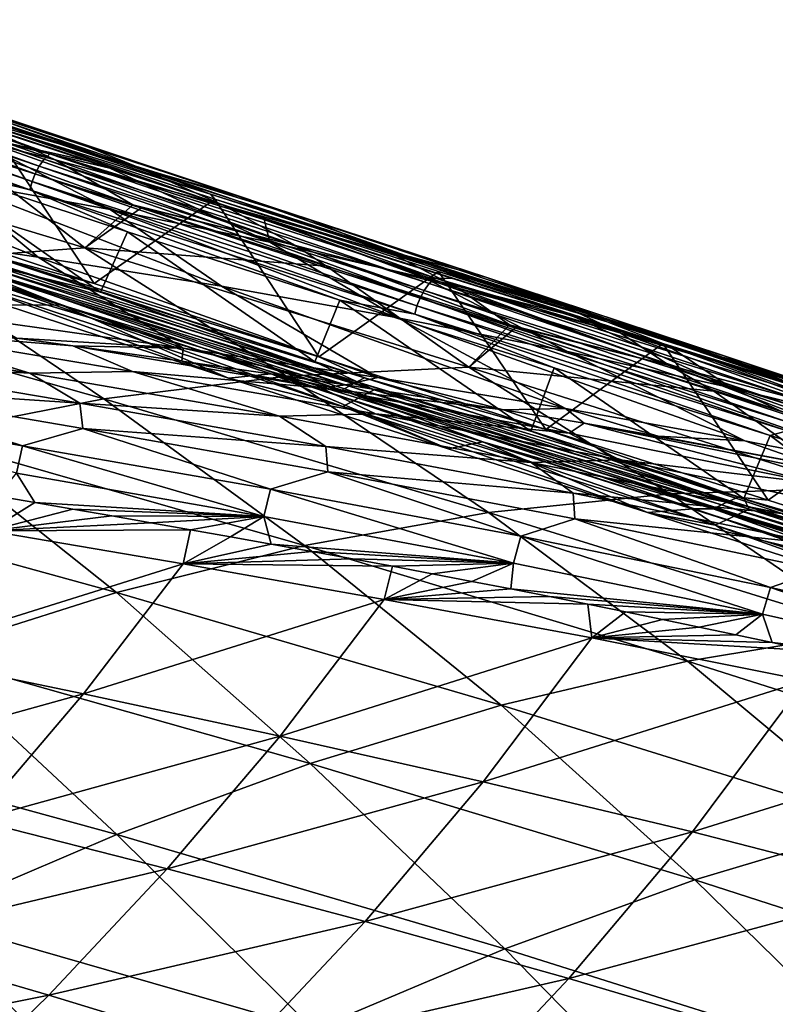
# Model space of a CAD drawing. Header units: metres. Extents: x -90 to 304, y -90 to 74.
# Tile 564 of 570: x 269.8 to 275.68, y 24.51 to 32.17. Entities that reach past the tile are written whole.
import ezdxf

# ---------------------------------------------------------------- set-up
doc = ezdxf.new("R2010")
doc.units = ezdxf.units.M
doc.layers.add('solid_21662050_350', color=7, linetype='CONTINUOUS')

msp = doc.modelspace()

# ---------------------------------------------------------------- linework, layer by layer
at = {"layer": 'solid_21662050_350'}
for points in [[(266.907898, 32.12635, 130.976715), (266.871704, 32.072079, 131.02092), (269.948456, 31.0294, 132.363159)], [(269.986725, 31.083405, 132.320374), (266.9487, 32.169498, 130.911194), (266.907898, 32.12635, 130.976715)], [(269.986725, 31.083405, 132.320374), (266.907898, 32.12635, 130.976715), (269.948456, 31.0294, 132.363159)], [(266.9487, 32.169498, 130.911194), (270.031128, 31.125956, 132.256836), (268.9104, 31.535658, 131.640472)], [(269.986725, 31.083405, 132.320374), (270.031128, 31.125956, 132.256836), (266.9487, 32.169498, 130.911194)], [(266.871704, 32.072079, 131.02092), (266.841797, 32.012688, 131.044662), (269.917908, 30.969995, 132.386063)], [(269.948456, 31.0294, 132.363159), (266.871704, 32.072079, 131.02092), (269.917908, 30.969995, 132.386063)], [(266.841797, 32.012688, 131.044662), (266.817444, 31.952095, 131.053268), (269.893951, 30.909189, 132.394226)], [(269.917908, 30.969995, 132.386063), (266.841797, 32.012688, 131.044662), (269.893951, 30.909189, 132.394226)], [(270.198883, 31.231365, 135.242249), (269.251617, 31.533186, 133.556625), (267.981842, 31.967731, 133.83876)], [(268.890808, 31.648407, 135.604324), (270.198883, 31.231365, 135.242249), (267.981842, 31.967731, 133.83876)], [(266.817444, 31.952095, 131.053268), (266.797272, 31.888258, 131.048477), (269.875092, 30.844955, 132.389389)], [(269.875092, 30.844955, 132.389389), (266.797272, 31.888258, 131.048477), (268.969269, 31.069529, 131.952133)], [(269.893951, 30.909189, 132.394226), (266.817444, 31.952095, 131.053268), (269.875092, 30.844955, 132.389389)], [(270.073486, 31.079142, 139.448166), (269.331726, 31.42882, 137.546249), (267.964264, 31.806786, 137.977859)], [(268.765808, 31.414629, 139.924576), (270.073486, 31.079142, 139.448166), (267.964264, 31.806786, 137.977859)], [(268.092926, 31.869358, 132.038223), (271.282013, 30.811493, 133.555344), (269.562378, 31.348734, 132.640549)], [(271.029297, 30.909193, 133.507446), (271.282013, 30.811493, 133.555344), (268.092926, 31.869358, 132.038223)], [(270.518829, 31.076529, 133.248428), (271.029297, 30.909193, 133.507446), (268.092926, 31.869358, 132.038223)], [(269.604095, 31.378691, 132.803146), (270.518829, 31.076529, 133.248428), (268.092926, 31.869358, 132.038223)], [(270.698578, 31.029499, 137.099655), (270.198883, 31.231365, 135.242249), (268.890808, 31.648407, 135.604324)], [(269.331726, 31.42882, 137.546249), (270.698578, 31.029499, 137.099655), (268.890808, 31.648407, 135.604324)], [(270.500214, 30.693321, 130.069275), (268.138611, 31.536095, 129.261169), (269.341064, 31.287775, 130.769272)], [(270.500214, 30.693321, 130.069275), (269.207825, 30.927254, 128.676468), (268.138611, 31.536095, 129.261169)], [(272.112, 30.486263, 133.213654), (268.998718, 31.511202, 131.580933), (268.9104, 31.535658, 131.640472)], [(270.031128, 31.125956, 132.256836), (272.112, 30.486263, 133.213654), (268.9104, 31.535658, 131.640472)], [(270.324951, 31.070475, 132.198395), (269.341064, 31.287775, 130.769272), (268.998718, 31.511202, 131.580933)], [(272.112, 30.486263, 133.213654), (270.324951, 31.070475, 132.198395), (268.998718, 31.511202, 131.580933)], [(269.251617, 31.533186, 133.556625), (270.518829, 31.076529, 133.248428), (269.604095, 31.378691, 132.803146)], [(271.506134, 30.792572, 134.868973), (270.518829, 31.076529, 133.248428), (269.251617, 31.533186, 133.556625)], [(270.198883, 31.231365, 135.242249), (271.506134, 30.792572, 134.868973), (269.251617, 31.533186, 133.556625)], [(271.379791, 30.725674, 138.956467), (270.698578, 31.029499, 137.099655), (269.331726, 31.42882, 137.546249)], [(270.073486, 31.079142, 139.448166), (271.379791, 30.725674, 138.956467), (269.331726, 31.42882, 137.546249)], [(269.562378, 31.348734, 132.640549), (270.377106, 30.115837, 132.687271), (268.598389, 30.70842, 131.85199)], [(268.765808, 31.414629, 139.924576), (269.328064, 31.152979, 141.002304), (270.677704, 30.728796, 141.451172)], [(268.765808, 31.414629, 139.924576), (270.677704, 30.728796, 141.451172), (270.073486, 31.079142, 139.448166)], [(269.562378, 31.348734, 132.640549), (271.315369, 30.772295, 133.510742), (270.377106, 30.115837, 132.687271)], [(271.282013, 30.811493, 133.555344), (271.315369, 30.772295, 133.510742), (269.562378, 31.348734, 132.640549)], [(269.328064, 31.152979, 141.002304), (267.291229, 31.303011, 144.489273), (270.302887, 30.392679, 145.493958)], [(268.869019, 30.286661, 149.089645), (270.302887, 30.392679, 145.493958), (267.291229, 31.303011, 144.489273)], [(270.324951, 31.070475, 132.198395), (270.499084, 31.013338, 132.283264), (269.341064, 31.287775, 130.769272)], [(271.744995, 30.437952, 131.464432), (269.341064, 31.287775, 130.769272), (270.499084, 31.013338, 132.283264)], [(271.744995, 30.437952, 131.464432), (270.500214, 30.693321, 130.069275), (269.341064, 31.287775, 130.769272)], [(272.063751, 30.608339, 136.639023), (271.506134, 30.792572, 134.868973), (270.198883, 31.231365, 135.242249)], [(270.698578, 31.029499, 137.099655), (272.063751, 30.608339, 136.639023), (270.198883, 31.231365, 135.242249)], [(267.876831, 31.142378, 127.276306), (269.941589, 30.322025, 127.885551), (268.482025, 30.536722, 126.532578)], [(269.207825, 30.927254, 128.676468), (269.941589, 30.322025, 127.885551), (267.876831, 31.142378, 127.276306)], [(270.677704, 30.728796, 141.451172), (269.328064, 31.152979, 141.002304), (270.302887, 30.392679, 145.493958)], [(272.984863, 30.115679, 133.885117), (270.031128, 31.125956, 132.256836), (269.986725, 31.083405, 132.320374)], [(270.031128, 31.125956, 132.256836), (273.032806, 30.157537, 133.82373), (272.112, 30.486263, 133.213654)], [(272.984863, 30.115679, 133.885117), (273.032806, 30.157537, 133.82373), (270.031128, 31.125956, 132.256836)], [(268.969269, 31.069529, 131.952133), (268.730469, 30.611967, 131.651138), (270.426514, 30.048529, 132.448044)], [(268.969269, 31.069529, 131.952133), (270.426514, 30.048529, 132.448044), (270.635406, 30.518251, 132.745514)], [(269.875092, 30.844955, 132.389389), (268.969269, 31.069529, 131.952133), (270.635406, 30.518251, 132.745514)], [(269.986725, 31.083405, 132.320374), (269.948456, 31.0294, 132.363159), (272.944519, 30.062035, 133.926422)], [(272.984863, 30.115679, 133.885117), (269.986725, 31.083405, 132.320374), (272.944519, 30.062035, 133.926422)], [(271.945068, 30.41256, 140.917267), (270.073486, 31.079142, 139.448166), (270.677704, 30.728796, 141.451172)], [(271.945068, 30.41256, 140.917267), (271.379791, 30.725674, 138.956467), (270.073486, 31.079142, 139.448166)], [(272.112, 30.486263, 133.213654), (270.499084, 31.013338, 132.283264), (270.324951, 31.070475, 132.198395)], [(270.518829, 31.076529, 133.248428), (272.800262, 30.33473, 134.46608), (271.029297, 30.909193, 133.507446)], [(271.506134, 30.792572, 134.868973), (272.800262, 30.33473, 134.46608), (270.518829, 31.076529, 133.248428)], [(269.917908, 30.969995, 132.386063), (269.893951, 30.909189, 132.394226), (272.889557, 29.941746, 133.95639)], [(269.948456, 31.0294, 132.363159), (269.917908, 30.969995, 132.386063), (272.913269, 30.002693, 133.948517)], [(272.913269, 30.002693, 133.948517), (269.917908, 30.969995, 132.386063), (272.889557, 29.941746, 133.95639)], [(272.944519, 30.062035, 133.926422), (269.948456, 31.0294, 132.363159), (272.913269, 30.002693, 133.948517)], [(271.744995, 30.437952, 131.464432), (270.499084, 31.013338, 132.283264), (271.697754, 30.624384, 132.891586)], [(272.112, 30.486263, 133.213654), (271.697754, 30.624384, 132.891586), (270.499084, 31.013338, 132.283264)], [(272.683685, 30.353798, 138.450485), (272.063751, 30.608339, 136.639023), (270.698578, 31.029499, 137.099655)], [(271.379791, 30.725674, 138.956467), (272.683685, 30.353798, 138.450485), (270.698578, 31.029499, 137.099655)], [(269.207825, 30.927254, 128.676468), (271.368103, 30.093973, 129.210236), (269.941589, 30.322025, 127.885551)], [(270.500214, 30.693321, 130.069275), (271.368103, 30.093973, 129.210236), (269.207825, 30.927254, 128.676468)], [(269.893951, 30.909189, 132.394226), (269.875092, 30.844955, 132.389389), (272.871826, 29.877176, 133.951675)], [(272.889557, 29.941746, 133.95639), (269.893951, 30.909189, 132.394226), (272.871826, 29.877176, 133.951675)], [(271.029297, 30.909193, 133.507446), (272.53894, 30.418993, 134.31868), (271.282013, 30.811493, 133.555344)], [(271.029297, 30.909193, 133.507446), (272.800262, 30.33473, 134.46608), (272.53894, 30.418993, 134.31868)], [(269.875092, 30.844955, 132.389389), (270.635406, 30.518251, 132.745514), (272.288574, 29.985548, 133.611526)], [(272.871826, 29.877176, 133.951675), (269.875092, 30.844955, 132.389389), (272.288574, 29.985548, 133.611526)], [(271.282013, 30.811493, 133.555344), (274.369324, 29.817064, 135.309006), (271.315369, 30.772295, 133.510742)], [(274.208771, 29.882355, 135.296936), (274.369324, 29.817064, 135.309006), (271.282013, 30.811493, 133.555344)], [(272.800262, 30.33473, 134.46608), (274.208771, 29.882355, 135.296936), (271.282013, 30.811493, 133.555344)], [(272.53894, 30.418993, 134.31868), (272.800262, 30.33473, 134.46608), (271.282013, 30.811493, 133.555344)], [(271.315369, 30.772295, 133.510742), (272.125336, 29.546179, 133.595779), (270.377106, 30.115837, 132.687271)], [(271.315369, 30.772295, 133.510742), (273.057312, 30.2087, 134.463303), (272.125336, 29.546179, 133.595779)], [(274.369324, 29.817064, 135.309006), (273.057312, 30.2087, 134.463303), (271.315369, 30.772295, 133.510742)], [(273.426117, 30.164858, 136.165359), (272.800262, 30.33473, 134.46608), (271.506134, 30.792572, 134.868973)], [(272.063751, 30.608339, 136.639023), (273.426117, 30.164858, 136.165359), (271.506134, 30.792572, 134.868973)], [(269.552185, 30.338776, 132.404526), (268.598389, 30.70842, 131.85199), (270.377106, 30.115837, 132.687271)], [(270.748016, 30.706589, 141.474503), (270.677704, 30.728796, 141.451172), (270.302887, 30.392679, 145.493958)], [(272.185333, 30.250122, 141.950836), (270.748016, 30.706589, 141.474503), (270.302887, 30.392679, 145.493958)], [(270.500214, 30.693321, 130.069275), (272.741394, 29.84901, 130.521118), (271.368103, 30.093973, 129.210236)], [(271.744995, 30.437952, 131.464432), (272.741394, 29.84901, 130.521118), (270.500214, 30.693321, 130.069275)], [(271.945068, 30.41256, 140.917267), (270.677704, 30.728796, 141.451172), (270.748016, 30.706589, 141.474503)], [(271.945068, 30.41256, 140.917267), (270.748016, 30.706589, 141.474503), (272.185333, 30.250122, 141.950836)], [(273.209839, 30.080397, 140.36702), (272.683685, 30.353798, 138.450485), (271.379791, 30.725674, 138.956467)], [(271.945068, 30.41256, 140.917267), (273.209839, 30.080397, 140.36702), (271.379791, 30.725674, 138.956467)], [(269.609802, 30.249531, 132.21225), (270.426514, 30.048529, 132.448044), (268.730469, 30.611967, 131.651138)], [(272.947784, 30.160673, 132.864655), (271.744995, 30.437952, 131.464432), (271.697754, 30.624384, 132.891586)], [(273.175232, 30.154102, 133.700607), (272.947784, 30.160673, 132.864655), (271.697754, 30.624384, 132.891586)], [(272.112, 30.486263, 133.213654), (273.175232, 30.154102, 133.700607), (271.697754, 30.624384, 132.891586)], [(273.984192, 29.963097, 137.931137), (273.426117, 30.164858, 136.165359), (272.063751, 30.608339, 136.639023)], [(272.683685, 30.353798, 138.450485), (273.984192, 29.963097, 137.931137), (272.063751, 30.608339, 136.639023)], [(268.450134, 30.505571, 132.36055), (270.11618, 29.94875, 133.14505), (269.685333, 29.948658, 132.88324)], [(269.390106, 30.240158, 132.678406), (270.11618, 29.94875, 133.14505), (268.450134, 30.505571, 132.36055)], [(271.069855, 29.611418, 127.56916), (268.482025, 30.536722, 126.532578), (269.941589, 30.322025, 127.885551)], [(271.069855, 29.611418, 127.56916), (269.521759, 29.83102, 126.295265), (268.482025, 30.536722, 126.532578)], [(270.635406, 30.518251, 132.745514), (270.426514, 30.048529, 132.448044), (272.093475, 29.506264, 133.31015)], [(270.635406, 30.518251, 132.745514), (272.093475, 29.506264, 133.31015), (272.288574, 29.985548, 133.611526)], [(271.744995, 30.437952, 131.464432), (274.061401, 29.585678, 131.825348), (272.741394, 29.84901, 130.521118)], [(272.947784, 30.160673, 132.864655), (274.061401, 29.585678, 131.825348), (271.744995, 30.437952, 131.464432)], [(275.211182, 29.510529, 135.025467), (273.175232, 30.154102, 133.700607), (272.112, 30.486263, 133.213654)], [(273.032806, 30.157537, 133.82373), (275.211182, 29.510529, 135.025467), (272.112, 30.486263, 133.213654)], [(271.872742, 29.395493, 150.074066), (270.302887, 30.392679, 145.493958), (268.869019, 30.286661, 149.089645)], [(272.185333, 30.250122, 141.950836), (270.302887, 30.392679, 145.493958), (273.294098, 29.464142, 146.473648)], [(271.872742, 29.395493, 150.074066), (273.294098, 29.464142, 146.473648), (270.302887, 30.392679, 145.493958)], [(271.945068, 30.41256, 140.917267), (272.185333, 30.250122, 141.950836), (273.608887, 29.793795, 142.421295)], [(271.945068, 30.41256, 140.917267), (273.608887, 29.793795, 142.421295), (273.209839, 30.080397, 140.36702)], [(274.470612, 29.731894, 139.802841), (273.984192, 29.963097, 137.931137), (272.683685, 30.353798, 138.450485)], [(273.209839, 30.080397, 140.36702), (274.470612, 29.731894, 139.802841), (272.683685, 30.353798, 138.450485)], [(268.869019, 30.286661, 149.089645), (267.435028, 30.072119, 152.641861), (270.450836, 29.219227, 153.636765)], [(271.872742, 29.395493, 150.074066), (268.869019, 30.286661, 149.089645), (270.450836, 29.219227, 153.636765)], [(269.444122, 30.273029, 132.587112), (269.498138, 30.305902, 132.495819), (272.422119, 29.349415, 134.000229)], [(269.498138, 30.305902, 132.495819), (269.552185, 30.338776, 132.404526), (272.481567, 29.381199, 133.911942)], [(272.422119, 29.349415, 134.000229), (269.498138, 30.305902, 132.495819), (272.481567, 29.381199, 133.911942)], [(269.552185, 30.338776, 132.404526), (270.377106, 30.115837, 132.687271), (272.125336, 29.546179, 133.595779)], [(272.481567, 29.381199, 133.911942), (269.552185, 30.338776, 132.404526), (272.125336, 29.546179, 133.595779)], [(272.585266, 29.383394, 128.799393), (269.941589, 30.322025, 127.885551), (271.368103, 30.093973, 129.210236)], [(272.585266, 29.383394, 128.799393), (271.069855, 29.611418, 127.56916), (269.941589, 30.322025, 127.885551)], [(272.800262, 30.33473, 134.46608), (274.751556, 29.708397, 135.633865), (274.208771, 29.882355, 135.296936)], [(273.426117, 30.164858, 136.165359), (274.751556, 29.708397, 135.633865), (272.800262, 30.33473, 134.46608)], [(272.362701, 29.317631, 134.088501), (269.390106, 30.240158, 132.678406), (269.444122, 30.273029, 132.587112)], [(269.390106, 30.240158, 132.678406), (272.303284, 29.285847, 134.176773), (270.11618, 29.94875, 133.14505)], [(272.362701, 29.317631, 134.088501), (272.303284, 29.285847, 134.176773), (269.390106, 30.240158, 132.678406)], [(272.362701, 29.317631, 134.088501), (269.444122, 30.273029, 132.587112), (272.422119, 29.349415, 134.000229)], [(269.463165, 30.160269, 132.460129), (272.394012, 29.202591, 133.967102), (269.536499, 30.204893, 132.336197)], [(269.536499, 30.204893, 132.336197), (272.555298, 29.288902, 133.727402), (269.609802, 30.249531, 132.21225)], [(269.536499, 30.204893, 132.336197), (272.47467, 29.245739, 133.84726), (272.555298, 29.288902, 133.727402)], [(272.394012, 29.202591, 133.967102), (272.47467, 29.245739, 133.84726), (269.536499, 30.204893, 132.336197)], [(269.609802, 30.249531, 132.21225), (272.555298, 29.288902, 133.727402), (270.426514, 30.048529, 132.448044)], [(273.057312, 30.2087, 134.463303), (273.892609, 28.980667, 134.60675), (272.125336, 29.546179, 133.595779)], [(273.608887, 29.793795, 142.421295), (272.185333, 30.250122, 141.950836), (273.294098, 29.464142, 146.473648)], [(273.057312, 30.2087, 134.463303), (274.802032, 29.649168, 135.509201), (273.892609, 28.980667, 134.60675)], [(274.369324, 29.817064, 135.309006), (274.802032, 29.649168, 135.509201), (273.057312, 30.2087, 134.463303)], [(269.463165, 30.160269, 132.460129), (269.389771, 30.115658, 132.584045), (272.313324, 29.159456, 134.086914)], [(269.463165, 30.160269, 132.460129), (272.313324, 29.159456, 134.086914), (272.394012, 29.202591, 133.967102)], [(272.947784, 30.160673, 132.864655), (275.334381, 29.303188, 133.127731), (274.061401, 29.585678, 131.825348)], [(274.083984, 29.868597, 134.231827), (275.334381, 29.303188, 133.127731), (272.947784, 30.160673, 132.864655)], [(273.175232, 30.154102, 133.700607), (274.083984, 29.868597, 134.231827), (272.947784, 30.160673, 132.864655)], [(275.885925, 29.206465, 135.658569), (273.032806, 30.157537, 133.82373), (272.984863, 30.115679, 133.885117)], [(273.032806, 30.157537, 133.82373), (275.937439, 29.247511, 135.599564), (275.211182, 29.510529, 135.025467)], [(275.885925, 29.206465, 135.658569), (275.937439, 29.247511, 135.599564), (273.032806, 30.157537, 133.82373)], [(275.211182, 29.510529, 135.025467), (274.083984, 29.868597, 134.231827), (273.175232, 30.154102, 133.700607)], [(275.280243, 29.553144, 137.399429), (274.751556, 29.708397, 135.633865), (273.426117, 30.164858, 136.165359)], [(273.984192, 29.963097, 137.931137), (275.280243, 29.553144, 137.399429), (273.426117, 30.164858, 136.165359)], [(270.450836, 29.219227, 153.636765), (267.435028, 30.072119, 152.641861), (269.009949, 28.934303, 157.208267)], [(271.420959, 29.379251, 133.76387), (272.313324, 29.159456, 134.086914), (269.389771, 30.115658, 132.584045)], [(269.685333, 29.948658, 132.88324), (271.420959, 29.379251, 133.76387), (269.389771, 30.115658, 132.584045)], [(272.555298, 29.288902, 133.727402), (272.093475, 29.506264, 133.31015), (270.426514, 30.048529, 132.448044)], [(274.044403, 29.143965, 130.000656), (271.368103, 30.093973, 129.210236), (272.741394, 29.84901, 130.521118)], [(274.044403, 29.143965, 130.000656), (272.585266, 29.383394, 128.799393), (271.368103, 30.093973, 129.210236)], [(272.944519, 30.062035, 133.926422), (272.913269, 30.002693, 133.948517), (275.810974, 29.094221, 135.719345)], [(272.984863, 30.115679, 133.885117), (272.944519, 30.062035, 133.926422), (275.843292, 29.153332, 135.698212)], [(275.843292, 29.153332, 135.698212), (272.944519, 30.062035, 133.926422), (275.810974, 29.094221, 135.719345)], [(275.885925, 29.206465, 135.658569), (272.984863, 30.115679, 133.885117), (275.843292, 29.153332, 135.698212)], [(274.856384, 29.477968, 141.810486), (273.209839, 30.080397, 140.36702), (273.608887, 29.793795, 142.421295)], [(274.856384, 29.477968, 141.810486), (274.470612, 29.731894, 139.802841), (273.209839, 30.080397, 140.36702)], [(272.288574, 29.985548, 133.611526), (272.093475, 29.506264, 133.31015), (273.776337, 28.967508, 134.264236)], [(272.288574, 29.985548, 133.611526), (273.776337, 28.967508, 134.264236), (273.957092, 29.458879, 134.569489)], [(272.871826, 29.877176, 133.951675), (272.288574, 29.985548, 133.611526), (273.957092, 29.458879, 134.569489)], [(272.913269, 30.002693, 133.948517), (272.889557, 29.941746, 133.95639), (275.787048, 29.033298, 135.726776)], [(275.810974, 29.094221, 135.719345), (272.913269, 30.002693, 133.948517), (275.787048, 29.033298, 135.726776)], [(270.11618, 29.94875, 133.14505), (271.420959, 29.379251, 133.76387), (269.685333, 29.948658, 132.88324)], [(270.11618, 29.94875, 133.14505), (271.754578, 29.412762, 133.994247), (271.420959, 29.379251, 133.76387)], [(272.303284, 29.285847, 134.176773), (271.754578, 29.412762, 133.994247), (270.11618, 29.94875, 133.14505)], [(272.889557, 29.941746, 133.95639), (272.871826, 29.877176, 133.951675), (275.769897, 28.968573, 135.722092)], [(275.787048, 29.033298, 135.726776), (272.889557, 29.941746, 133.95639), (275.769897, 28.968573, 135.722092)], [(275.72644, 29.366665, 139.225677), (275.280243, 29.553144, 137.399429), (273.984192, 29.963097, 137.931137)], [(274.470612, 29.731894, 139.802841), (275.72644, 29.366665, 139.225677), (273.984192, 29.963097, 137.931137)], [(269.774933, 29.691216, 126.310196), (269.521759, 29.83102, 126.295265), (271.069855, 29.611418, 127.56916)], [(275.442444, 28.891251, 131.182831), (272.741394, 29.84901, 130.521118), (274.061401, 29.585678, 131.825348)], [(275.442444, 28.891251, 131.182831), (274.044403, 29.143965, 130.000656), (272.741394, 29.84901, 130.521118)], [(272.871826, 29.877176, 133.951675), (273.957092, 29.458879, 134.569489), (275.639374, 28.932814, 135.622177)], [(275.769897, 28.968573, 135.722092), (272.871826, 29.877176, 133.951675), (275.639374, 28.932814, 135.622177)], [(274.847656, 29.629971, 134.698166), (275.334381, 29.303188, 133.127731), (274.083984, 29.868597, 134.231827)], [(275.211182, 29.510529, 135.025467), (274.847656, 29.629971, 134.698166), (274.083984, 29.868597, 134.231827)], [(274.208771, 29.882355, 135.296936), (274.751556, 29.708397, 135.633865), (274.369324, 29.817064, 135.309006)], [(274.369324, 29.817064, 135.309006), (277.337463, 28.862532, 137.279617), (274.802032, 29.649168, 135.509201)], [(276.531891, 29.135733, 136.805573), (277.337463, 28.862532, 137.279617), (274.369324, 29.817064, 135.309006)], [(276.15863, 29.25629, 136.551285), (276.531891, 29.135733, 136.805573), (274.369324, 29.817064, 135.309006)], [(274.751556, 29.708397, 135.633865), (276.15863, 29.25629, 136.551285), (274.369324, 29.817064, 135.309006)], [(268.812164, 29.741106, 125.384422), (269.876831, 29.418854, 126.077812), (267.981781, 29.733891, 124.547928)], [(268.812164, 29.741106, 125.384422), (269.774933, 29.691216, 126.310196), (270.211182, 29.631178, 126.667183)], [(268.812164, 29.741106, 125.384422), (270.211182, 29.631178, 126.667183), (270.674011, 29.431314, 126.833382)], [(268.812164, 29.741106, 125.384422), (270.674011, 29.431314, 126.833382), (269.876831, 29.418854, 126.077812)], [(273.661682, 29.776785, 142.438736), (273.608887, 29.793795, 142.421295), (273.294098, 29.464142, 146.473648)], [(275.200867, 29.278749, 142.946381), (273.661682, 29.776785, 142.438736), (273.294098, 29.464142, 146.473648)], [(274.856384, 29.477968, 141.810486), (273.608887, 29.793795, 142.421295), (273.661682, 29.776785, 142.438736)], [(274.856384, 29.477968, 141.810486), (273.661682, 29.776785, 142.438736), (275.200867, 29.278749, 142.946381)], [(267.981781, 29.733891, 124.547928), (269.876831, 29.418854, 126.077812), (268.392151, 29.500704, 124.776894)], [(270.211182, 29.631178, 126.667183), (269.774933, 29.691216, 126.310196), (271.069855, 29.611418, 127.56916)], [(276.097961, 29.147322, 141.184311), (275.72644, 29.366665, 139.225677), (274.470612, 29.731894, 139.802841)], [(274.856384, 29.477968, 141.810486), (276.097961, 29.147322, 141.184311), (274.470612, 29.731894, 139.802841)], [(274.751556, 29.708397, 135.633865), (276.531891, 29.135733, 136.805573), (276.15863, 29.25629, 136.551285)], [(275.280243, 29.553144, 137.399429), (276.531891, 29.135733, 136.805573), (274.751556, 29.708397, 135.633865)], [(271.058411, 29.51264, 127.35144), (270.211182, 29.631178, 126.667183), (271.069855, 29.611418, 127.56916)], [(272.140259, 29.304518, 128.110901), (270.211182, 29.631178, 126.667183), (271.058411, 29.51264, 127.35144)], [(272.140259, 29.304518, 128.110901), (270.674011, 29.431314, 126.833382), (270.211182, 29.631178, 126.667183)], [(272.335083, 29.326113, 128.368561), (271.058411, 29.51264, 127.35144), (271.069855, 29.611418, 127.56916)], [(272.335083, 29.326113, 128.368561), (271.069855, 29.611418, 127.56916), (272.585266, 29.383394, 128.799393)], [(274.802032, 29.649168, 135.509201), (275.623718, 28.430319, 135.690872), (273.892609, 28.980667, 134.60675)], [(276.785217, 28.624002, 132.353134), (274.061401, 29.585678, 131.825348), (275.334381, 29.303188, 133.127731)], [(276.785217, 28.624002, 132.353134), (275.442444, 28.891251, 131.182831), (274.061401, 29.585678, 131.825348)], [(274.802032, 29.649168, 135.509201), (276.549042, 29.087482, 136.652786), (275.623718, 28.430319, 135.690872)], [(277.337463, 28.862532, 137.279617), (276.549042, 29.087482, 136.652786), (274.802032, 29.649168, 135.509201)], [(274.847656, 29.629971, 134.698166), (276.566681, 29.000753, 134.433075), (275.334381, 29.303188, 133.127731)], [(275.801849, 29.332363, 135.306442), (276.566681, 29.000753, 134.433075), (274.847656, 29.629971, 134.698166)], [(275.211182, 29.510529, 135.025467), (275.801849, 29.332363, 135.306442), (274.847656, 29.629971, 134.698166)], [(272.140259, 29.304518, 128.110901), (271.058411, 29.51264, 127.35144), (272.335083, 29.326113, 128.368561)], [(272.481567, 29.381199, 133.911942), (272.125336, 29.546179, 133.595779), (273.892609, 28.980667, 134.60675)], [(278.190491, 28.573706, 137.051834), (275.801849, 29.332363, 135.306442), (275.211182, 29.510529, 135.025467)], [(275.937439, 29.247511, 135.599564), (278.190491, 28.573706, 137.051834), (275.211182, 29.510529, 135.025467)], [(276.976318, 28.984335, 138.636459), (276.531891, 29.135733, 136.805573), (275.280243, 29.553144, 137.399429)], [(275.72644, 29.366665, 139.225677), (276.976318, 28.984335, 138.636459), (275.280243, 29.553144, 137.399429)], [(268.392151, 29.500704, 124.776894), (270.264771, 29.183989, 126.273346), (268.423645, 29.305275, 124.734947)], [(269.876831, 29.418854, 126.077812), (270.264771, 29.183989, 126.273346), (268.392151, 29.500704, 124.776894)], [(270.674011, 29.431314, 126.833382), (271.818756, 29.08395, 127.553711), (269.876831, 29.418854, 126.077812)], [(270.674011, 29.431314, 126.833382), (272.566498, 29.101675, 128.246658), (271.818756, 29.08395, 127.553711)], [(272.140259, 29.304518, 128.110901), (272.566498, 29.101675, 128.246658), (270.674011, 29.431314, 126.833382)], [(274.8573, 28.480013, 151.036224), (273.294098, 29.464142, 146.473648), (271.872742, 29.395493, 150.074066)], [(272.555298, 29.288902, 133.727402), (273.776337, 28.967508, 134.264236), (272.093475, 29.506264, 133.31015)], [(275.200867, 29.278749, 142.946381), (273.294098, 29.464142, 146.473648), (276.26593, 28.521828, 147.431992)], [(274.8573, 28.480013, 151.036224), (276.26593, 28.521828, 147.431992), (273.294098, 29.464142, 146.473648)], [(273.957092, 29.458879, 134.569489), (273.776337, 28.967508, 134.264236), (275.432556, 28.441532, 135.287888)], [(273.957092, 29.458879, 134.569489), (275.432556, 28.441532, 135.287888), (275.639374, 28.932814, 135.622177)], [(274.856384, 29.477968, 141.810486), (275.200867, 29.278749, 142.946381), (276.321503, 28.913383, 143.315186)], [(274.856384, 29.477968, 141.810486), (276.321503, 28.913383, 143.315186), (276.097961, 29.147322, 141.184311)], [(269.876831, 29.418854, 126.077812), (271.818756, 29.08395, 127.553711), (270.264771, 29.183989, 126.273346)], [(271.872742, 29.395493, 150.074066), (270.450836, 29.219227, 153.636765), (273.445313, 28.33255, 154.611343)], [(271.754578, 29.412762, 133.994247), (273.131195, 28.82855, 134.71907), (271.420959, 29.379251, 133.76387)], [(271.420959, 29.379251, 133.76387), (273.131195, 28.82855, 134.71907), (272.313324, 29.159456, 134.086914)], [(271.754578, 29.412762, 133.994247), (273.402069, 28.883556, 134.929535), (273.131195, 28.82855, 134.71907)], [(272.303284, 29.285847, 134.176773), (273.402069, 28.883556, 134.929535), (271.754578, 29.412762, 133.994247)], [(274.8573, 28.480013, 151.036224), (271.872742, 29.395493, 150.074066), (273.445313, 28.33255, 154.611343)], [(273.563934, 29.133278, 129.346329), (272.335083, 29.326113, 128.368561), (272.585266, 29.383394, 128.799393)], [(272.422119, 29.349415, 134.000229), (272.481567, 29.381199, 133.911942), (275.389435, 28.454052, 135.664337)], [(275.389435, 28.454052, 135.664337), (272.481567, 29.381199, 133.911942), (273.892609, 28.980667, 134.60675)], [(273.563934, 29.133278, 129.346329), (272.585266, 29.383394, 128.799393), (274.044403, 29.143965, 130.000656)], [(268.423645, 29.305275, 124.734947), (269.818573, 28.853722, 125.854218), (267.939209, 29.173244, 124.308243)], [(268.423645, 29.305275, 124.734947), (270.289368, 28.987101, 126.232597), (269.818573, 28.853722, 125.854218)], [(270.264771, 29.183989, 126.273346), (270.289368, 28.987101, 126.232597), (268.423645, 29.305275, 124.734947)], [(272.140259, 29.304518, 128.110901), (272.335083, 29.326113, 128.368561), (273.563934, 29.133278, 129.346329)], [(272.140259, 29.304518, 128.110901), (273.563934, 29.133278, 129.346329), (274.072968, 28.94985, 129.539246)], [(272.140259, 29.304518, 128.110901), (274.072968, 28.94985, 129.539246), (272.566498, 29.101675, 128.246658)], [(275.259979, 28.392906, 135.834183), (272.303284, 29.285847, 134.176773), (272.362701, 29.317631, 134.088501)], [(272.303284, 29.285847, 134.176773), (275.195282, 28.362331, 135.919098), (273.402069, 28.883556, 134.929535)], [(275.259979, 28.392906, 135.834183), (275.195282, 28.362331, 135.919098), (272.303284, 29.285847, 134.176773)], [(272.362701, 29.317631, 134.088501), (272.422119, 29.349415, 134.000229), (275.324707, 28.423479, 135.749268)], [(275.259979, 28.392906, 135.834183), (272.362701, 29.317631, 134.088501), (275.324707, 28.423479, 135.749268)], [(275.324707, 28.423479, 135.749268), (272.422119, 29.349415, 134.000229), (275.389435, 28.454052, 135.664337)], [(272.47467, 29.245739, 133.84726), (275.474701, 28.359015, 135.486389), (272.555298, 29.288902, 133.727402)], [(272.555298, 29.288902, 133.727402), (275.474701, 28.359015, 135.486389), (273.776337, 28.967508, 134.264236)], [(276.321503, 28.913383, 143.315186), (275.200867, 29.278749, 142.946381), (276.26593, 28.521828, 147.431992)], [(278.078674, 28.340981, 133.518738), (275.334381, 29.303188, 133.127731), (276.566681, 29.000753, 134.433075)], [(278.078674, 28.340981, 133.518738), (276.785217, 28.624002, 132.353134), (275.334381, 29.303188, 133.127731)], [(270.450836, 29.219227, 153.636765), (269.009949, 28.934303, 157.208267), (272.014557, 28.07679, 158.195663)], [(273.445313, 28.33255, 154.611343), (270.450836, 29.219227, 153.636765), (272.014557, 28.07679, 158.195663)], [(272.394012, 29.202591, 133.967102), (272.313324, 29.159456, 134.086914), (275.211182, 28.234488, 135.83226)], [(272.394012, 29.202591, 133.967102), (275.299042, 28.275984, 135.716995), (272.47467, 29.245739, 133.84726)], [(272.394012, 29.202591, 133.967102), (275.211182, 28.234488, 135.83226), (275.299042, 28.275984, 135.716995)], [(272.47467, 29.245739, 133.84726), (275.386902, 28.317493, 135.601715), (275.474701, 28.359015, 135.486389)], [(275.299042, 28.275984, 135.716995), (275.386902, 28.317493, 135.601715), (272.47467, 29.245739, 133.84726)], [(267.939209, 29.173244, 124.308243), (269.818573, 28.853722, 125.854218), (269.771637, 28.640934, 125.86499)], [(270.264771, 29.183989, 126.273346), (272.17865, 28.847593, 127.725174), (270.289368, 28.987101, 126.232597)], [(271.818756, 29.08395, 127.553711), (272.17865, 28.847593, 127.725174), (270.264771, 29.183989, 126.273346)], [(274.685059, 28.333126, 135.66539), (275.211182, 28.234488, 135.83226), (272.313324, 29.159456, 134.086914)], [(273.131195, 28.82855, 134.71907), (274.685059, 28.333126, 135.66539), (272.313324, 29.159456, 134.086914)], [(274.191559, 29.028101, 129.848877), (273.563934, 29.133278, 129.346329), (274.044403, 29.143965, 130.000656)], [(274.072968, 28.94985, 129.539246), (273.563934, 29.133278, 129.346329), (274.191559, 29.028101, 129.848877)], [(274.765991, 28.927477, 130.310989), (274.044403, 29.143965, 130.000656), (275.442444, 28.891251, 131.182831)], [(274.765991, 28.927477, 130.310989), (274.191559, 29.028101, 129.848877), (274.044403, 29.143965, 130.000656)], [(272.566498, 29.101675, 128.246658), (273.7789, 28.722672, 129.012589), (271.818756, 29.08395, 127.553711)], [(271.818756, 29.08395, 127.553711), (273.7789, 28.722672, 129.012589), (272.17865, 28.847593, 127.725174)], [(272.566498, 29.101675, 128.246658), (274.464722, 28.74243, 129.655441), (273.7789, 28.722672, 129.012589)], [(274.072968, 28.94985, 129.539246), (274.464722, 28.74243, 129.655441), (272.566498, 29.101675, 128.246658)], [(276.549042, 29.087482, 136.652786), (277.180847, 27.931684, 136.748688), (275.623718, 28.430319, 135.690872)], [(270.289368, 28.987101, 126.232597), (271.74823, 28.514229, 127.346581), (269.818573, 28.853722, 125.854218)], [(270.289368, 28.987101, 126.232597), (272.196503, 28.649317, 127.686485), (271.74823, 28.514229, 127.346581)], [(272.17865, 28.847593, 127.725174), (272.196503, 28.649317, 127.686485), (270.289368, 28.987101, 126.232597)], [(275.389435, 28.454052, 135.664337), (273.892609, 28.980667, 134.60675), (275.623718, 28.430319, 135.690872)], [(274.072968, 28.94985, 129.539246), (274.191559, 29.028101, 129.848877), (275.992889, 28.560553, 130.979156)], [(275.998291, 28.697342, 131.311783), (274.191559, 29.028101, 129.848877), (274.765991, 28.927477, 130.310989)], [(276.095642, 28.642992, 131.277237), (274.191559, 29.028101, 129.848877), (275.998291, 28.697342, 131.311783)], [(276.095642, 28.642992, 131.277237), (275.992889, 28.560553, 130.979156), (274.191559, 29.028101, 129.848877)], [(269.009949, 28.934303, 157.208267), (267.531738, 28.539791, 160.835052), (270.549622, 27.710293, 161.827484)], [(272.014557, 28.07679, 158.195663), (269.009949, 28.934303, 157.208267), (270.549622, 27.710293, 161.827484)], [(275.474701, 28.359015, 135.486389), (275.432556, 28.441532, 135.287888), (273.776337, 28.967508, 134.264236)], [(274.072968, 28.94985, 129.539246), (275.992889, 28.560553, 130.979156), (274.464722, 28.74243, 129.655441)], [(275.998291, 28.697342, 131.311783), (274.765991, 28.927477, 130.310989), (275.442444, 28.891251, 131.182831)], [(275.639374, 28.932814, 135.622177), (275.432556, 28.441532, 135.287888), (276.939941, 27.960791, 136.294769)], [(275.769897, 28.968573, 135.722092), (275.639374, 28.932814, 135.622177), (277.137726, 28.462284, 136.635971)], [(275.639374, 28.932814, 135.622177), (276.939941, 27.960791, 136.294769), (277.137726, 28.462284, 136.635971)], [(269.818573, 28.853722, 125.854218), (271.696594, 28.302423, 127.362556), (269.771637, 28.640934, 125.86499)], [(269.818573, 28.853722, 125.854218), (271.74823, 28.514229, 127.346581), (271.696594, 28.302423, 127.362556)], [(272.17865, 28.847593, 127.725174), (274.10614, 28.483812, 129.16571), (272.196503, 28.649317, 127.686485)], [(273.7789, 28.722672, 129.012589), (274.10614, 28.483812, 129.16571), (272.17865, 28.847593, 127.725174)], [(273.402069, 28.883556, 134.929535), (274.685059, 28.333126, 135.66539), (273.131195, 28.82855, 134.71907)], [(273.402069, 28.883556, 134.929535), (275.041595, 28.360987, 135.94429), (274.685059, 28.333126, 135.66539)], [(275.195282, 28.362331, 135.919098), (275.041595, 28.360987, 135.94429), (273.402069, 28.883556, 134.929535)], [(275.998291, 28.697342, 131.311783), (275.442444, 28.891251, 131.182831), (276.785217, 28.624002, 132.353134)], [(274.464722, 28.74243, 129.655441), (275.732056, 28.326122, 130.480301), (273.7789, 28.722672, 129.012589)], [(274.464722, 28.74243, 129.655441), (276.349152, 28.350445, 131.078339), (275.732056, 28.326122, 130.480301)], [(275.992889, 28.560553, 130.979156), (276.349152, 28.350445, 131.078339), (274.464722, 28.74243, 129.655441)], [(273.7789, 28.722672, 129.012589), (275.732056, 28.326122, 130.480301), (274.10614, 28.483812, 129.16571)], [(269.771637, 28.640934, 125.86499), (269.914734, 28.410786, 126.084846), (269.626068, 28.460419, 125.853981)], [(269.771637, 28.640934, 125.86499), (271.696594, 28.302423, 127.362556), (269.914734, 28.410786, 126.084846)], [(272.196503, 28.649317, 127.686485), (273.69754, 28.1495, 128.819214), (271.74823, 28.514229, 127.346581)], [(272.196503, 28.649317, 127.686485), (274.117065, 28.284393, 129.128815), (273.69754, 28.1495, 128.819214)], [(274.10614, 28.483812, 129.16571), (274.117065, 28.284393, 129.128815), (272.196503, 28.649317, 127.686485)], [(270.549622, 27.710293, 161.827484), (267.531738, 28.539791, 160.835052), (269.042725, 27.233845, 165.526367)], [(271.74823, 28.514229, 127.346581), (273.640137, 27.939003, 128.838959), (271.696594, 28.302423, 127.362556)], [(271.74823, 28.514229, 127.346581), (273.69754, 28.1495, 128.819214), (273.640137, 27.939003, 128.838959)], [(277.820099, 27.538712, 151.977158), (276.26593, 28.521828, 147.431992), (274.8573, 28.480013, 151.036224)], [(269.559662, 28.191874, 125.982994), (269.626068, 28.460419, 125.853981), (269.914734, 28.410786, 126.084846)], [(274.8573, 28.480013, 151.036224), (273.445313, 28.33255, 154.611343), (276.416718, 27.411453, 155.564911)], [(274.10614, 28.483812, 129.16571), (276.024719, 28.086061, 130.617416), (274.117065, 28.284393, 129.128815)], [(275.732056, 28.326122, 130.480301), (276.024719, 28.086061, 130.617416), (274.10614, 28.483812, 129.16571)], [(277.820099, 27.538712, 151.977158), (274.8573, 28.480013, 151.036224), (276.416718, 27.411453, 155.564911)], [(275.324707, 28.423479, 135.749268), (275.389435, 28.454052, 135.664337), (278.038727, 27.60243, 137.497635)], [(275.389435, 28.454052, 135.664337), (275.623718, 28.430319, 135.690872), (277.180847, 27.931684, 136.748688)], [(278.038727, 27.60243, 137.497635), (275.389435, 28.454052, 135.664337), (277.180847, 27.931684, 136.748688)], [(275.474701, 28.359015, 135.486389), (276.939941, 27.960791, 136.294769), (275.432556, 28.441532, 135.287888)], [(269.559662, 28.191874, 125.982994), (269.914734, 28.410786, 126.084846), (270.211151, 28.359556, 126.319855)], [(269.559662, 28.191874, 125.982994), (270.211151, 28.359556, 126.319855), (270.513092, 28.307064, 126.557358)], [(271.696594, 28.302423, 127.362556), (270.211151, 28.359556, 126.319855), (269.914734, 28.410786, 126.084846)], [(271.696594, 28.302423, 127.362556), (270.513092, 28.307064, 126.557358), (270.211151, 28.359556, 126.319855)], [(275.041595, 28.360987, 135.94429), (276.536652, 27.882277, 136.945557), (274.685059, 28.333126, 135.66539)], [(275.195282, 28.362331, 135.919098), (276.536652, 27.882277, 136.945557), (275.041595, 28.360987, 135.94429)], [(277.899628, 27.54377, 137.660553), (275.195282, 28.362331, 135.919098), (275.259979, 28.392906, 135.834183)], [(275.195282, 28.362331, 135.919098), (277.830078, 27.514441, 137.74202), (276.536652, 27.882277, 136.945557)], [(277.899628, 27.54377, 137.660553), (277.830078, 27.514441, 137.74202), (275.195282, 28.362331, 135.919098)], [(275.259979, 28.392906, 135.834183), (275.324707, 28.423479, 135.749268), (277.969177, 27.573101, 137.579086)], [(277.899628, 27.54377, 137.660553), (275.259979, 28.392906, 135.834183), (277.969177, 27.573101, 137.579086)], [(277.969177, 27.573101, 137.579086), (275.324707, 28.423479, 135.749268), (278.038727, 27.60243, 137.497635)], [(275.386902, 28.317493, 135.601715), (278.13382, 27.504868, 137.326233), (275.474701, 28.359015, 135.486389)], [(275.474701, 28.359015, 135.486389), (278.13382, 27.504868, 137.326233), (276.939941, 27.960791, 136.294769)], [(269.559662, 28.191874, 125.982994), (270.513092, 28.307064, 126.557358), (270.818359, 28.253653, 126.795753)], [(271.696594, 28.302423, 127.362556), (270.818359, 28.253653, 126.795753), (270.513092, 28.307064, 126.557358)], [(271.696594, 28.302423, 127.362556), (271.125427, 28.199539, 127.034065), (270.818359, 28.253653, 126.795753)], [(271.696594, 28.302423, 127.362556), (271.437866, 28.14402, 127.275261), (271.125427, 28.199539, 127.034065)], [(271.696594, 28.302423, 127.362556), (271.75412, 28.087317, 127.518372), (271.437866, 28.14402, 127.275261)], [(271.696594, 28.302423, 127.362556), (273.640137, 27.939003, 128.838959), (271.75412, 28.087317, 127.518372)], [(273.445313, 28.33255, 154.611343), (272.014557, 28.07679, 158.195663), (274.994965, 27.177574, 159.161026)], [(276.416718, 27.411453, 155.564911), (273.445313, 28.33255, 154.611343), (274.994965, 27.177574, 159.161026)], [(274.117065, 28.284393, 129.128815), (275.641876, 27.750118, 130.298416), (273.69754, 28.1495, 128.819214)], [(274.117065, 28.284393, 129.128815), (276.029205, 27.885778, 130.58197), (275.641876, 27.750118, 130.298416)], [(276.024719, 28.086061, 130.617416), (276.029205, 27.885778, 130.58197), (274.117065, 28.284393, 129.128815)], [(274.685059, 28.333126, 135.66539), (277.109406, 27.55619, 137.298264), (275.211182, 28.234488, 135.83226)], [(276.536652, 27.882277, 136.945557), (277.109406, 27.55619, 137.298264), (274.685059, 28.333126, 135.66539)], [(275.299042, 28.275984, 135.716995), (277.945068, 27.425207, 137.547485), (275.386902, 28.317493, 135.601715)], [(275.386902, 28.317493, 135.601715), (278.039459, 27.465031, 137.436874), (278.13382, 27.504868, 137.326233)], [(277.945068, 27.425207, 137.547485), (278.039459, 27.465031, 137.436874), (275.386902, 28.317493, 135.601715)], [(269.559662, 28.191874, 125.982994), (270.818359, 28.253653, 126.795753), (271.125427, 28.199539, 127.034065)], [(275.299042, 28.275984, 135.716995), (275.211182, 28.234488, 135.83226), (277.850616, 27.385399, 137.658066)], [(277.109406, 27.55619, 137.298264), (277.850616, 27.385399, 137.658066), (275.211182, 28.234488, 135.83226)], [(275.299042, 28.275984, 135.716995), (277.850616, 27.385399, 137.658066), (277.945068, 27.425207, 137.547485)], [(268.815613, 27.229006, 126.14595), (269.559662, 28.191874, 125.982994), (271.07016, 27.932768, 127.177788)], [(271.07016, 27.932768, 127.177788), (269.559662, 28.191874, 125.982994), (271.125427, 28.199539, 127.034065)], [(271.07016, 27.932768, 127.177788), (271.125427, 28.199539, 127.034065), (271.437866, 28.14402, 127.275261)], [(271.07016, 27.932768, 127.177788), (271.437866, 28.14402, 127.275261), (271.75412, 28.087317, 127.518372)], [(273.69754, 28.1495, 128.819214), (275.578491, 27.54105, 130.320724), (273.640137, 27.939003, 128.838959)], [(273.69754, 28.1495, 128.819214), (275.641876, 27.750118, 130.298416), (275.578491, 27.54105, 130.320724)], [(272.014557, 28.07679, 158.195663), (270.549622, 27.710293, 161.827484), (273.544067, 26.833881, 162.792984)], [(271.07016, 27.932768, 127.177788), (271.75412, 28.087317, 127.518372), (272.071411, 28.029877, 127.761398)], [(273.640137, 27.939003, 128.838959), (272.071411, 28.029877, 127.761398), (271.75412, 28.087317, 127.518372)], [(274.994965, 27.177574, 159.161026), (272.014557, 28.07679, 158.195663), (273.544067, 26.833881, 162.792984)], [(271.07016, 27.932768, 127.177788), (272.071411, 28.029877, 127.761398), (272.386841, 27.972139, 128.00238)], [(273.640137, 27.939003, 128.838959), (272.386841, 27.972139, 128.00238), (272.071411, 28.029877, 127.761398)], [(270.293152, 26.921066, 127.406693), (268.815613, 27.229006, 126.14595), (271.07016, 27.932768, 127.177788)], [(270.293152, 26.921066, 127.406693), (271.07016, 27.932768, 127.177788), (272.634552, 27.656796, 128.380768)], [(271.07016, 27.932768, 127.177788), (272.386841, 27.972139, 128.00238), (272.69812, 27.914467, 128.239777)], [(272.634552, 27.656796, 128.380768), (271.07016, 27.932768, 127.177788), (272.69812, 27.914467, 128.239777)], [(273.640137, 27.939003, 128.838959), (272.69812, 27.914467, 128.239777), (272.386841, 27.972139, 128.00238)], [(272.634552, 27.656796, 128.380768), (272.69812, 27.914467, 128.239777), (273.00766, 27.856331, 128.475616)], [(273.640137, 27.939003, 128.838959), (273.00766, 27.856331, 128.475616), (272.69812, 27.914467, 128.239777)], [(273.640137, 27.939003, 128.838959), (273.31546, 27.79763, 128.710144), (273.00766, 27.856331, 128.475616)], [(273.640137, 27.939003, 128.838959), (273.620636, 27.738497, 128.942825), (273.31546, 27.79763, 128.710144)], [(273.640137, 27.939003, 128.838959), (275.578491, 27.54105, 130.320724), (273.620636, 27.738497, 128.942825)], [(272.634552, 27.656796, 128.380768), (273.00766, 27.856331, 128.475616), (273.31546, 27.79763, 128.710144)], [(276.029205, 27.885778, 130.58197), (277.567352, 27.318386, 131.800323), (275.641876, 27.750118, 130.298416)], [(272.634552, 27.656796, 128.380768), (273.31546, 27.79763, 128.710144), (273.620636, 27.738497, 128.942825)], [(275.641876, 27.750118, 130.298416), (277.49826, 27.110672, 131.824203), (275.578491, 27.54105, 130.320724)], [(275.641876, 27.750118, 130.298416), (277.567352, 27.318386, 131.800323), (277.49826, 27.110672, 131.824203)], [(270.549622, 27.710293, 161.827484), (269.042725, 27.233845, 165.526367), (272.058807, 26.38003, 166.474136)], [(273.544067, 26.833881, 162.792984), (270.549622, 27.710293, 161.827484), (272.058807, 26.38003, 166.474136)], [(272.634552, 27.656796, 128.380768), (273.620636, 27.738497, 128.942825), (273.922333, 27.679129, 129.173111)], [(272.634552, 27.656796, 128.380768), (273.922333, 27.679129, 129.173111), (274.219635, 27.619732, 129.400406)], [(275.578491, 27.54105, 130.320724), (273.922333, 27.679129, 129.173111), (273.620636, 27.738497, 128.942825)], [(275.578491, 27.54105, 130.320724), (274.219635, 27.619732, 129.400406), (273.922333, 27.679129, 129.173111)], [(271.824127, 26.592466, 128.677689), (270.293152, 26.921066, 127.406693), (272.634552, 27.656796, 128.380768)], [(271.824127, 26.592466, 128.677689), (272.634552, 27.656796, 128.380768), (274.249908, 27.356981, 129.611755)], [(274.249908, 27.356981, 129.611755), (272.634552, 27.656796, 128.380768), (274.219635, 27.619732, 129.400406)], [(274.249908, 27.356981, 129.611755), (274.219635, 27.619732, 129.400406), (274.512299, 27.560446, 129.624588)], [(275.578491, 27.54105, 130.320724), (274.512299, 27.560446, 129.624588), (274.219635, 27.619732, 129.400406)], [(274.249908, 27.356981, 129.611755), (274.512299, 27.560446, 129.624588), (274.801147, 27.501127, 129.846375)], [(275.578491, 27.54105, 130.320724), (274.801147, 27.501127, 129.846375), (274.512299, 27.560446, 129.624588)], [(275.578491, 27.54105, 130.320724), (275.087097, 27.441593, 130.066528), (274.801147, 27.501127, 129.846375)], [(275.578491, 27.54105, 130.320724), (275.371094, 27.381639, 130.285873), (275.087097, 27.441593, 130.066528)], [(275.578491, 27.54105, 130.320724), (275.65387, 27.321095, 130.505051), (275.371094, 27.381639, 130.285873)], [(275.578491, 27.54105, 130.320724), (277.49826, 27.110672, 131.824203), (275.65387, 27.321095, 130.505051)], [(274.249908, 27.356981, 129.611755), (274.801147, 27.501127, 129.846375), (275.087097, 27.441593, 130.066528)], [(274.249908, 27.356981, 129.611755), (275.087097, 27.441593, 130.066528), (275.371094, 27.381639, 130.285873)], [(274.249908, 27.356981, 129.611755), (275.371094, 27.381639, 130.285873), (275.65387, 27.321095, 130.505051)], [(276.416718, 27.411453, 155.564911), (274.994965, 27.177574, 159.161026), (277.950073, 26.23617, 160.102234)], [(273.405487, 26.237024, 129.977615), (271.824127, 26.592466, 128.677689), (274.249908, 27.356981, 129.611755)], [(273.405487, 26.237024, 129.977615), (274.249908, 27.356981, 129.611755), (275.913635, 27.025295, 130.890182)], [(274.249908, 27.356981, 129.611755), (275.65387, 27.321095, 130.505051), (275.934448, 27.260181, 130.723358)], [(275.913635, 27.025295, 130.890182), (274.249908, 27.356981, 129.611755), (275.934448, 27.260181, 130.723358)], [(277.49826, 27.110672, 131.824203), (275.934448, 27.260181, 130.723358), (275.65387, 27.321095, 130.505051)], [(269.042725, 27.233845, 165.526367), (267.512817, 26.659639, 169.245804), (270.552979, 25.825781, 170.167953)], [(268.019836, 26.292158, 126.312531), (268.815613, 27.229006, 126.14595), (270.293152, 26.921066, 127.406693)], [(272.058807, 26.38003, 166.474136), (269.042725, 27.233845, 165.526367), (270.552979, 25.825781, 170.167953)], [(274.994965, 27.177574, 159.161026), (273.544067, 26.833881, 162.792984), (276.513824, 25.909779, 163.730789)], [(277.950073, 26.23617, 160.102234), (274.994965, 27.177574, 159.161026), (276.513824, 25.909779, 163.730789)], [(275.034576, 25.847565, 131.324783), (273.405487, 26.237024, 129.977615), (275.913635, 27.025295, 130.890182)], [(275.034576, 25.847565, 131.324783), (275.913635, 27.025295, 130.890182), (277.623169, 26.653708, 132.235489)], [(269.456543, 25.93745, 127.640465), (268.019836, 26.292158, 126.312531), (270.293152, 26.921066, 127.406693)], [(269.456543, 25.93745, 127.640465), (270.293152, 26.921066, 127.406693), (271.824127, 26.592466, 128.677689)], [(273.544067, 26.833881, 162.792984), (272.058807, 26.38003, 166.474136), (275.051758, 25.474775, 167.389145)], [(276.513824, 25.909779, 163.730789), (273.544067, 26.833881, 162.792984), (275.051758, 25.474775, 167.389145)], [(270.552979, 25.825781, 170.167953), (267.512817, 26.659639, 169.245804), (269.044678, 25.183128, 173.826935)], [(276.708771, 25.416914, 132.737488), (275.034576, 25.847565, 131.324783), (277.623169, 26.653708, 132.235489)], [(270.945862, 25.55862, 128.980698), (269.456543, 25.93745, 127.640465), (271.824127, 26.592466, 128.677689)], [(270.945862, 25.55862, 128.980698), (271.824127, 26.592466, 128.677689), (273.405487, 26.237024, 129.977615)], [(272.058807, 26.38003, 166.474136), (270.552979, 25.825781, 170.167953), (273.572205, 24.937994, 171.0522)], [(275.051758, 25.474775, 167.389145), (272.058807, 26.38003, 166.474136), (273.572205, 24.937994, 171.0522)], [(272.484985, 25.15033, 130.350739), (270.945862, 25.55862, 128.980698), (273.405487, 26.237024, 129.977615)], [(272.484985, 25.15033, 130.350739), (273.405487, 26.237024, 129.977615), (275.034576, 25.847565, 131.324783)], [(268.580109, 24.997959, 127.873222), (269.456543, 25.93745, 127.640465), (270.945862, 25.55862, 128.980698)], [(276.513824, 25.909779, 163.730789), (275.051758, 25.474775, 167.389145), (278.018127, 24.516314, 168.275604)], [(274.071686, 24.706306, 131.767761), (272.484985, 25.15033, 130.350739), (275.034576, 25.847565, 131.324783)], [(274.071686, 24.706306, 131.767761), (275.034576, 25.847565, 131.324783), (276.708771, 25.416914, 132.737488)], [(270.552979, 25.825781, 170.167953), (269.044678, 25.183128, 173.826935), (272.086029, 24.308018, 174.68779)], [(273.572205, 24.937994, 171.0522), (270.552979, 25.825781, 170.167953), (272.086029, 24.308018, 174.68779)], [(270.02478, 24.575375, 129.282242), (268.580109, 24.997959, 127.873222), (270.945862, 25.55862, 128.980698)], [(270.02478, 24.575375, 129.282242), (270.945862, 25.55862, 128.980698), (272.484985, 25.15033, 130.350739)], [(275.051758, 25.474775, 167.389145), (273.572205, 24.937994, 171.0522), (276.564301, 23.993217, 171.909393)], [(278.018127, 24.516314, 168.275604), (275.051758, 25.474775, 167.389145), (276.564301, 23.993217, 171.909393)], [(275.703857, 24.22028, 133.248917), (274.071686, 24.706306, 131.767761), (276.708771, 25.416914, 132.737488)], [(269.044678, 25.183128, 173.826935), (267.552979, 24.463339, 177.404968), (270.605408, 23.592493, 178.265228)], [(272.086029, 24.308018, 174.68779), (269.044678, 25.183128, 173.826935), (270.605408, 23.592493, 178.265228)], [(271.518463, 24.12077, 130.721985), (270.02478, 24.575375, 129.282242), (272.484985, 25.15033, 130.350739)], [(271.518463, 24.12077, 130.721985), (272.484985, 25.15033, 130.350739), (274.071686, 24.706306, 131.767761)], [(267.670624, 24.106926, 128.101501), (268.580109, 24.997959, 127.873222), (270.02478, 24.575375, 129.282242)], [(273.572205, 24.937994, 171.0522), (272.086029, 24.308018, 174.68779), (275.100525, 23.372868, 175.523697)], [(276.564301, 23.993217, 171.909393), (273.572205, 24.937994, 171.0522), (275.100525, 23.372868, 175.523697)], [(273.05957, 23.628618, 132.208511), (271.518463, 24.12077, 130.721985), (274.071686, 24.706306, 131.767761)], [(273.05957, 23.628618, 132.208511), (274.071686, 24.706306, 131.767761), (275.703857, 24.22028, 133.248917)], [(269.069519, 23.647957, 129.577866), (267.670624, 24.106926, 128.101501), (270.02478, 24.575375, 129.282242)], [(269.069519, 23.647957, 129.577866), (270.02478, 24.575375, 129.282242), (271.518463, 24.12077, 130.721985)]]:
    msp.add_3dface(points, dxfattribs=at)

doc.saveas('drawing.dxf')
